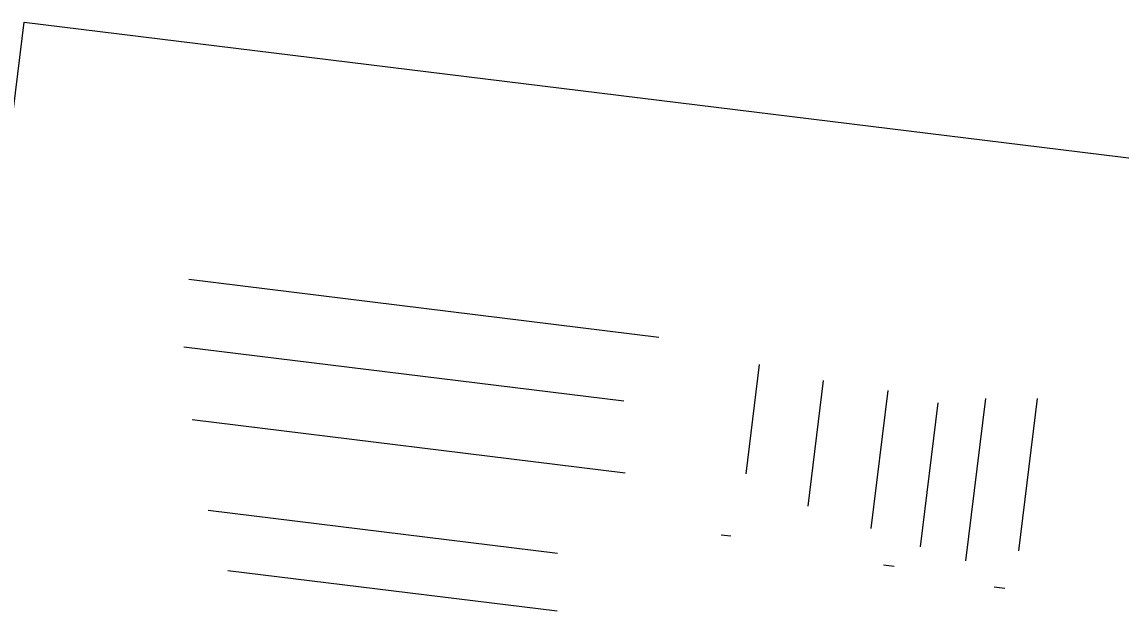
# Model space of a CAD drawing. Extents: x 2470000 to 2520000, y 340000 to 380000.
# Drawn here: x 2481265 to 2482787, y 374288 to 375119 of the extents above; entities that cross this region are included whole.
import ezdxf

# ---------------------------------------------------------------- set-up
doc = ezdxf.new("R2010")
doc.units = 0
for name, color, linetype in [('Break Line Both CELL', 7, 'Continuous'), ('Break Line CG CELL', 7, 'Continuous'), ('Break Line Final CELL', 7, 'Continuous'), ('Left Flow Temporary Diversion Both', 7, 'Continuous'), ('Left Flow Temporary Diversion CG', 7, 'Continuous'), ('Left Flow Temporary Diversion Final', 7, 'Continuous'), ('Right Flow Temporary Diversion Both', 7, 'Continuous'), ('Right Flow Temporary Diversion CG', 7, 'Continuous'), ('Right Flow Temporary Diversion Final', 7, 'Continuous'), ('Scratch_Level_5', 7, 'Continuous'), ('Scratch_Level_6', 7, 'Continuous'), ('Sheet Clip Boundary CELL', 7, 'Continuous'), ('Sheet Cutting Line CELL', 7, 'Continuous'), ('Sheet Detail CELL', 7, 'Continuous'), ('Sheet Plot Border Inside CELL', 7, 'Continuous'), ('Sheet Plot Border Outside CELL', 7, 'Continuous')]:
    doc.layers.add(name, color=color, linetype=linetype)

msp = doc.modelspace()

# ---------------------------------------------------------------- linework, layer by layer
at = {"layer": 'Break Line Both CELL'}
msp.add_line((2482457.9, 374367.2), (2482472.8, 374365.3), dxfattribs=at)
at = {"layer": 'Break Line CG CELL'}
msp.add_line((2482233.2, 374409), (2482246.6, 374407.4), dxfattribs=at)
at = {"layer": 'Break Line Final CELL'}
msp.add_line((2482611.1, 374336.9), (2482626, 374335.1), dxfattribs=at)
at = {"layer": 'Left Flow Temporary Diversion Both'}
msp.add_line((2482533.2, 374591.6), (2482508.7, 374392.3), dxfattribs=at)
at = {"layer": 'Left Flow Temporary Diversion CG'}
msp.add_line((2482374.5, 374622.5), (2482353.1, 374448.4), dxfattribs=at)
at = {"layer": 'Left Flow Temporary Diversion Final'}
msp.add_line((2482670.7, 374597.5), (2482644.8, 374386.9), dxfattribs=at)
at = {"layer": 'Right Flow Temporary Diversion Both'}
msp.add_line((2482464, 374608.6), (2482440.6, 374417.7), dxfattribs=at)
at = {"layer": 'Right Flow Temporary Diversion CG'}
msp.add_line((2482286.1, 374644.7), (2482267.5, 374493.2), dxfattribs=at)
at = {"layer": 'Right Flow Temporary Diversion Final'}
msp.add_line((2482599.5, 374597.7), (2482571.8, 374373.1), dxfattribs=at)
at = {"layer": 'Scratch_Level_5'}
msp.add_lwpolyline([(2481268.5, 375118.6), (2484221.2, 374755.7), (2483894.3, 372096), (2480941.5, 372458.9)], close=True, dxfattribs=at)
at = {"layer": 'Sheet Clip Boundary CELL'}
msp.add_line((2481496.4, 374762.6), (2482147.2, 374682.6), dxfattribs=at)
at = {"layer": 'Sheet Cutting Line CELL'}
msp.add_line((2481550.6, 374359.5), (2482006.2, 374303.5), dxfattribs=at)
at = {"layer": 'Sheet Detail CELL'}
msp.add_line((2481489.6, 374669), (2482098.6, 374594.2), dxfattribs=at)
at = {"layer": 'Sheet Plot Border Inside CELL'}
msp.add_line((2481500.8, 374568.5), (2482100.5, 374494.8), dxfattribs=at)
at = {"layer": 'Sheet Plot Border Outside CELL'}
msp.add_line((2481523.1, 374443.1), (2482006.6, 374383.7), dxfattribs=at)

# ---------------------------------------------------------------- texts
at = {"layer": 'Scratch_Level_6'}
msp.add_text('4387', height=1000, dxfattribs=at).set_placement((2482689.7, 373444.7))

doc.saveas('drawing.dxf')
